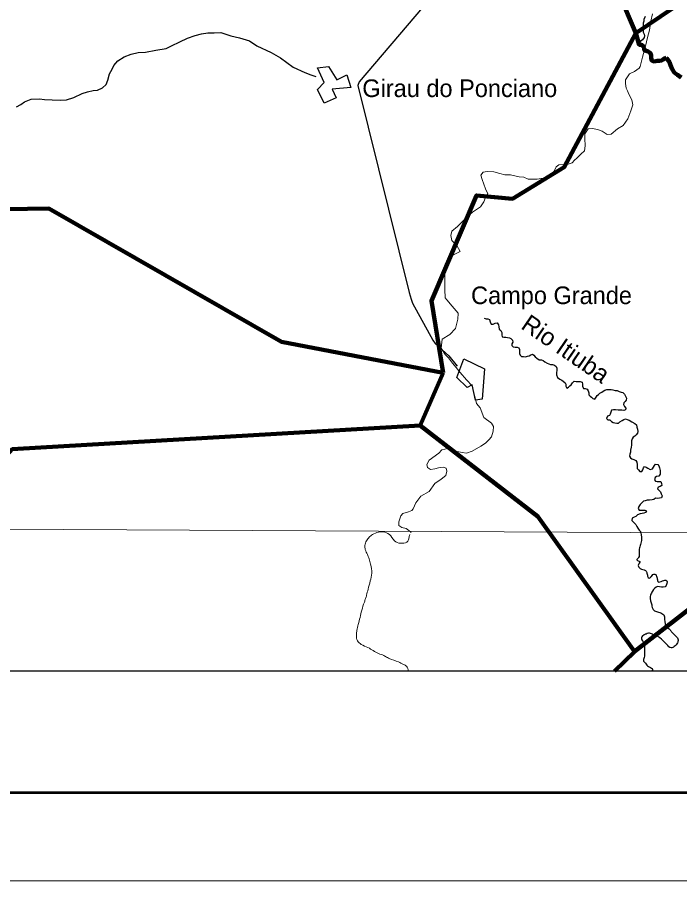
# Model space of a CAD drawing. Extents: x 553962 to 842807, y 8883888 to 9032388.
# Drawn here: x 729266 to 748090, y 8883888 to 8908409 of the extents above; entities that cross this region are included whole.
import ezdxf
from ezdxf.enums import TextEntityAlignment as Align

# ---------------------------------------------------------------- set-up
doc = ezdxf.new("R2010")
doc.units = 0
doc.header["$LTSCALE"] = 20
for name, color, linetype, lineweight in [('1', 7, 'Continuous', 13), ('12', 7, 'Continuous', 25), ('14', 7, 'Continuous', 13), ('21', 7, 'Continuous', 25), ('24', 7, 'Continuous', 25), ('3', 7, 'Continuous', 13), ('9', 7, 'Continuous', 90)]:
    doc.layers.add(name, color=color, linetype=linetype, lineweight=lineweight)
doc.layers.add('41', color=7, linetype='Continuous')
doc.layers.add('49', color=7, linetype='Continuous')

msp = doc.modelspace()

# ---------------------------------------------------------------- linework, layer by layer
at = {"layer": '1'}
msp.add_lwpolyline([(564751.67, 8894587.53), (664411.9, 8894209.92), (791388.51, 8893536.25)], dxfattribs=at)
at = {"layer": '12'}
for points in [[(746519.76, 8913146.98), (744583.47, 8912890.82), (744456.02, 8912865.58), (744221.3, 8912764.13), (744164.89, 8912662.35), (738981.93, 8906574.25), (738945.89, 8906472.44), (740401.61, 8900591.17), (740456.97, 8900407.68), (740497.3, 8900290.44), (741074.19, 8899239.99), (741140.06, 8899143.08), (741531.02, 8898790.87), (741761.44, 8898500.49)], [(732698.57, 8907405.96), (732912.57, 8907415.75), (733208.26, 8907476.34), (733493.73, 8907526.76), (733646.82, 8907597.79), (733881.59, 8907714.52), (734106.1, 8907810.9), (734320.36, 8907892.01), (734498.83, 8907937.53), (734677.22, 8907962.67), (734865.73, 8907967.42), (735054.26, 8907977.26), (735334.11, 8907885.05), (735578.41, 8907823.47), (735863.39, 8907741.44), (736076.83, 8907598.42), (736483.66, 8907404.09), (736742.92, 8907255.89), (737103.64, 8906990.33), (737439.33, 8906841.98), (737612.29, 8906775.44), (737750.24, 8906727.32)], [(729249.14, 8905868.79), (729371.65, 8905934.79), (729473.82, 8906011.01), (729657.47, 8906081.99), (729896.94, 8906091.74), (730039.51, 8906071.1), (730253.45, 8906065.62), (730497.94, 8906054.98), (730661, 8906064.87), (730870.11, 8906130.7), (731109.97, 8906247.43), (731262.97, 8906292.99), (731426.12, 8906328.35), (731543.32, 8906338.32), (731686.23, 8906409.38), (731788.45, 8906500.88), (731839.84, 8906623.05), (731891.46, 8906806.34), (731958.17, 8906938.66), (732014.58, 8907040.44), (732122.05, 8907172.69), (732300.78, 8907289.53), (732499.74, 8907365.57), (732698.57, 8907405.96)]]:
    msp.add_lwpolyline(points, dxfattribs=at)
at = {"layer": '14'}
for points in [[(745102.24, 8904352.15), (745168.65, 8904402.97), (745276.08, 8904525.03), (745383.4, 8904616.53), (745404.28, 8904754.03), (745394.86, 8904962.91), (745395.37, 8905100.45), (745492.69, 8905242.9), (745609.87, 8905247.78), (745752.42, 8905222.05), (745884.69, 8905170.86), (746032.08, 8905078.9), (746139.12, 8905093.98), (746317.94, 8905236.29), (746481.34, 8905337.87), (746614.48, 8905526.11), (746696.83, 8905755.19), (746753.47, 8905918.1), (746733.64, 8906065.86), (746647.63, 8906229.03), (746602.1, 8906315.72), (746566.73, 8906392.19), (746546.84, 8906524.68), (746547.23, 8906631.65), (746659.92, 8906799.55), (746807.9, 8906865.5), (746935.63, 8906967.15), (746966.37, 8907012.94), (747033.57, 8907277.71), (747121.32, 8907588.29), (747173.18, 8907837.8), (747229.98, 8908046.56), (747266.58, 8908301.19), (747313.18, 8908504.87)], [(741412.4, 8901164.94), (741428.56, 8901404.33), (741541.37, 8901602.8), (741720.01, 8901694.16), (741852.7, 8901760.14), (741756.51, 8901923.33), (741614.41, 8902071.32), (741584.35, 8902208.92), (741610.29, 8902336.22), (741778.87, 8902463.26), (742049.9, 8902742.94), (742198.13, 8902875.11), (742433.03, 8903027.5), (742520.15, 8903169.98), (742566.43, 8903287.06), (742633.05, 8903393.91), (742572.45, 8903536.66), (742471.54, 8903801.74), (742436.32, 8903924.06), (742507.96, 8904010.53), (742615.02, 8904030.71), (742803.45, 8904015.08), (742976.51, 8903974.01), (743119, 8903932.99), (743276.92, 8903932.7), (743526.36, 8903881.3), (743658.75, 8903865.78), (743785.92, 8903814.6), (744035.54, 8903814.14), (744208.84, 8903839.29), (744407.82, 8903920.43), (744525.44, 8904042.47), (744576.81, 8904159.54), (744658.53, 8904215.43), (744892.92, 8904230.28), (745030.64, 8904275.87), (745102.24, 8904352.15)], [(740462.95, 8893777.92), (740392.02, 8893831.32), (740315.83, 8893892.58), (740193.66, 8893918.28), (740112.38, 8893979.56), (740107.66, 8894081.45), (740164.31, 8894249.45), (740225.69, 8894315.56), (740378.69, 8894361.13), (740480.72, 8894401.69), (740516.55, 8894447.47), (740588.51, 8894620.54), (740731.84, 8894808.76), (740966.67, 8894940.77), (741130.51, 8895164.61), (741309.28, 8895291.63), (741447.22, 8895398.36), (741468.03, 8895515.48), (741453.06, 8895602.11), (741371.67, 8895632.82), (741234.05, 8895612.7), (741132.07, 8895587.42), (741009.73, 8895567.27), (740918.24, 8895623.47), (740908.37, 8895710.09), (740969.93, 8895827.14), (741245.77, 8896030.4), (741332.73, 8896127.02), (741500.98, 8896162.37), (741587.41, 8896116.37), (741658.71, 8896111.14), (741765.56, 8896075.29), (741908.11, 8896049.55), (742030.31, 8896034.05), (742188.44, 8896089.79), (742438.59, 8896231.97), (742566.25, 8896313.24), (742668.49, 8896409.84), (742740.13, 8896496.3), (742791.67, 8896659.22), (742802.33, 8896786.55), (742741.55, 8896883.45), (742523.1, 8897046.87), (742417.13, 8897322.14), (742310.58, 8897439.5), (742250.46, 8897714.69), (742190.15, 8897938.95), (742027.77, 8898112.44), (741855.32, 8898316.52), (741733.6, 8898464.48), (741637.24, 8898581.82), (741520.63, 8898734.86), (741424.19, 8898831.82), (741312.79, 8899015.41), (741344.28, 8899264.97), (741558.74, 8899402.11), (741717.29, 8899569.93), (741784.51, 8899839.79), (741790.22, 8900007.89), (741627.91, 8900201.76), (741470.66, 8900385.44), (741425.02, 8900441.56), (741415.71, 8900681), (741411.24, 8900849.11), (741412.4, 8901164.94)]]:
    msp.add_lwpolyline(points, dxfattribs=at)
msp.add_spline([(740417.84, 8893718), (740394.96, 8893617.88), (740366.33, 8893527.01), (740201.28, 8893471.79), (740024.15, 8893508.93), (739877.24, 8893682.85), (739707.49, 8893786.12), (739358.46, 8893717.23), (739264.16, 8893644.09), (739189.17, 8893539.6), (739143.85, 8893408.49), (739155.24, 8893295.72), (739216.48, 8893150.48), (739263.33, 8893031.31), (739303.85, 8892876.62), (739340.83, 8892619.92), (739297.6, 8892401.92), (739233.29, 8892164.26), (739191.82, 8891997.26), (739163.01, 8891901.29), (739128.92, 8891800.41), (739054.61, 8891568.22), (739006.81, 8891365.71), (738954.1, 8891168.48), (738917.54, 8890996.19), (738902.94, 8890869.06), (738913.8, 8890740.99), (738932.93, 8890704.54), (739041.4, 8890598.42), (739232.05, 8890509.71), (739532.05, 8890340.38), (739683.02, 8890283.77), (739782.9, 8890223.93), (739838.02, 8890196.37), (740094.68, 8890100.13), (740245.12, 8890028.21), (740324.99, 8889979.32), (740376.22, 8889839.55), (740376.65, 8889836.82)], degree=3, dxfattribs=at)
at = {"layer": '21'}
for points in [[(737801.45, 8906970.95), (738106.58, 8907012.48), (738347.55, 8906633.51), (738630.68, 8906778.18), (738745.61, 8906416.01), (738212.46, 8906368.91), (738331.09, 8906121.86), (737984.32, 8905966.41), (737794.35, 8906356.57), (737990.6, 8906555.21)], [(741953.33, 8898708.49), (742539.01, 8898421.01), (742473.51, 8897565.2), (742282.6, 8897532.85), (742195.43, 8897970.96), (742053.86, 8897898.63), (741759.02, 8898176.88)]]:
    msp.add_lwpolyline(points, close=True, dxfattribs=at)
at = {"layer": '24'}
for points in [[(747110.07, 8908431.24), (747073.91, 8908349.99), (747068.47, 8908299.1), (747052.79, 8908238.08), (747052.37, 8908176.98), (747051.8, 8908095.5), (747051.38, 8908034.39), (747051.03, 8907983.47), (747076.1, 8907932.39), (747091.01, 8907881.38), (747075.4, 8907830.55), (747029.17, 8907764.63), (746947.34, 8907698.93), (746906.44, 8907668.63), (746941.76, 8907627.67), (747002.79, 8907627.3), (747048.31, 8907591.37), (747078.4, 8907530.08), (747083.14, 8907479.13), (747133.85, 8907458.45), (747194.7, 8907432.61), (747245.35, 8907401.75), (747275.41, 8907335.36), (747274.81, 8907248.79), (747294.69, 8907182.47), (747345.37, 8907156.7), (747406.44, 8907161.42), (747457.4, 8907176.38), (747513.34, 8907176.04), (747569.32, 8907180.79), (747620.39, 8907211.03), (747661.29, 8907241.33), (747707.2, 8907261.42)], [(747707.2, 8907261.42), (747727.84, 8907234.42), (747794.53, 8907132.87), (747825.48, 8907051.48), (747876.95, 8906939.63), (747943.66, 8906832.98), (748030.49, 8906772.35), (748134.82, 8906696.03)], [(742537.42, 8899861.39), (742585.96, 8899848.96), (742636.82, 8899848.63), (742682.41, 8899822.87), (742702.34, 8899761.61), (742732.4, 8899695.2), (742793.39, 8899689.72), (742844.46, 8899719.95), (742900.48, 8899729.78), (742935.73, 8899678.62), (742945.48, 8899617.43), (742960.29, 8899551.11), (743005.78, 8899510.07), (743035.91, 8899453.84), (743035.49, 8899392.72), (743045.24, 8899331.53), (743096.03, 8899321.02), (743146.89, 8899320.69), (743197.71, 8899315.27), (743248.5, 8899304.76), (743294.14, 8899284.09), (743334.54, 8899243.08), (743344.33, 8899186.98), (743323.64, 8899136.18), (743318.2, 8899085.27), (743358.68, 8899054.45), (743409.43, 8899038.84), (743470.46, 8899038.45), (743516.1, 8899017.79), (743536.13, 8898971.81), (743535.78, 8898920.88), (743535.39, 8898864.85), (743560.47, 8898813.75), (743595.83, 8898777.86), (743646.65, 8898772.44), (743707.65, 8898766.96), (743763.7, 8898781.88), (743814.66, 8898796.83), (743855.56, 8898827.14), (743906.53, 8898842.09), (743947, 8898811.27), (743982.33, 8898770.29), (744032.87, 8898724.12), (744093.62, 8898682.98), (744159.74, 8898682.56), (744210.46, 8898661.86), (744261.04, 8898620.78), (744321.82, 8898584.73), (744367.46, 8898564.07), (744418.21, 8898548.46), (744474.16, 8898548.1), (744529.96, 8898527.37), (744580.58, 8898491.38), (744595.48, 8898440.35), (744595.06, 8898379.23), (744589.56, 8898318.14), (744584.02, 8898251.95), (744619.13, 8898180.41), (744679.81, 8898129.08), (744735.58, 8898103.26), (744776.06, 8898072.43), (744831.72, 8898031.33), (744851.75, 8897985.35), (744851.37, 8897929.32), (744881.5, 8897873.1), (744932.57, 8897903.33), (744968.41, 8897938.76), (745009.35, 8897974.15), (745040.21, 8898024.9), (745086.3, 8898070.44), (745147.33, 8898070.05), (745203.24, 8898064.6), (745259.19, 8898064.24), (745314.99, 8898043.51), (745329.9, 8897992.47), (745329.48, 8897931.35), (745354.49, 8897870.06), (745405.35, 8897869.74), (745456.03, 8897843.94), (745486.27, 8897803), (745506.19, 8897741.74), (745510.93, 8897690.78), (745541.16, 8897649.83), (745586.76, 8897624.07), (745622.08, 8897583.09), (745677.89, 8897562.36), (745713.88, 8897618.16), (745744.71, 8897663.81), (745785.64, 8897699.2), (745821.49, 8897734.63), (745872.52, 8897759.77), (745913.46, 8897795.16), (745964.49, 8897820.31), (746020.54, 8897835.23), (746076.49, 8897834.87), (746142.6, 8897834.45), (746193.43, 8897829.03), (746254.32, 8897808.26), (746315.35, 8897807.87), (746371.12, 8897782.04), (746421.88, 8897766.43)], [(746421.88, 8897766.43), (746477.72, 8897750.79), (746523.21, 8897709.75), (746553.31, 8897648.43), (746573.26, 8897592.27), (746567.79, 8897536.27), (746537, 8897495.72), (746501.15, 8897460.29), (746495.71, 8897409.39), (746520.76, 8897353.2), (746556.08, 8897312.22), (746549.62, 8897261.69), (746504.76, 8897246.33), (746443.73, 8897246.72), (746387.79, 8897247.08), (746336.93, 8897247.41), (746265.79, 8897258.05), (746209.88, 8897263.5), (746148.75, 8897248.61), (746133.1, 8897192.68), (746112.41, 8897141.87), (746091.75, 8897096.16), (746035.67, 8897076.15), (746009.82, 8897015.19), (746050.26, 8896979.27), (746106.2, 8896978.91), (746146.54, 8896927.71), (746197.23, 8896901.92), (746248.02, 8896891.41), (746298.8, 8896880.89), (746349.66, 8896880.57), (746390.63, 8896921.05), (746451.91, 8896956.32), (746497.86, 8896981.49), (746548.89, 8897006.63), (746599.61, 8896985.93), (746655.45, 8896970.29), (746726.31, 8896918.9), (746812.45, 8896872.5), (746857.94, 8896831.46), (746867.7, 8896770.27), (746892.74, 8896714.08), (746897.37, 8896647.83), (746891.94, 8896596.93), (746855.98, 8896546.22), (746815.05, 8896510.82), (746763.98, 8896480.59), (746738.24, 8896434.91), (746722.63, 8896384.07), (746717.19, 8896333.17), (746716.7, 8896261.86), (746711.2, 8896200.76), (746695.38, 8896119.36), (746694.96, 8896058.24), (746669.11, 8895997.28), (746663.64, 8895941.28), (746688.75, 8895895.28), (746729.23, 8895864.45), (746785.1, 8895853.91), (746845.89, 8895817.86), (746871, 8895771.86), (746880.76, 8895710.67), (746880.34, 8895649.54), (746885.07, 8895598.57), (746915.31, 8895557.63), (746955.68, 8895511.53), (747011.62, 8895511.17), (747037.37, 8895556.85), (747058.1, 8895612.75), (747088.89, 8895653.3), (747134.53, 8895632.63), (747185.18, 8895601.74), (747251.05, 8895565.66), (747312.22, 8895585.65), (747343.05, 8895631.29), (747373.88, 8895676.94), (747404.68, 8895717.49), (747465.68, 8895712.01), (747495.91, 8895671.06), (747515.87, 8895614.9), (747530.6, 8895538.4), (747530.25, 8895487.46), (747529.9, 8895436.53), (747493.91, 8895380.73), (747432.81, 8895370.93), (747391.88, 8895335.54), (747371.12, 8895274.54), (747401.35, 8895233.6), (747452.18, 8895228.18), (747503.04, 8895227.85), (747553.86, 8895222.43), (747573.82, 8895166.27), (747578.55, 8895115.3), (747537.66, 8895085), (747481.54, 8895059.89), (747460.88, 8895014.18), (747496.23, 8894978.3), (747541.69, 8894932.16), (747566.74, 8894875.97), (747586.7, 8894819.81), (747576.14, 8894763.84)], [(747576.14, 8894763.84), (747515, 8894748.95), (747453.9, 8894739.16), (747398.02, 8894749.7), (747357.09, 8894714.31), (747306.16, 8894704.45), (747234.92, 8894699.81), (747168.77, 8894695.14), (747107.6, 8894675.16), (747056.7, 8894670.39), (747005.46, 8894614.69), (746969.54, 8894569.07), (746928.51, 8894518.4), (746907.78, 8894462.5), (746937.94, 8894411.37), (746988.8, 8894411.04), (747039.66, 8894410.71), (747095.64, 8894415.45), (747141.24, 8894389.69), (747120.58, 8894343.97), (747074.67, 8894323.89), (747023.74, 8894314.03), (746962.64, 8894304.24), (746891.22, 8894274.13), (746840.08, 8894233.71), (746794.17, 8894213.63), (746738.01, 8894183.43), (746732.47, 8894117.24), (746793.08, 8894055.73), (746838.51, 8894004.5), (746868.64, 8893948.27), (746903.89, 8893897.11), (746934.05, 8893845.97), (746974.46, 8893804.96), (746979.51, 8893799.84)]]:
    msp.add_lwpolyline(points, dxfattribs=at)
msp.add_spline([(746979.51, 8893799.84), (746986.48, 8893472.8), (746946.24, 8893341.5), (746940.59, 8893178.3), (746921.61, 8893071.75), (746873.13, 8892996.93), (746953.18, 8892953.14), (746908.56, 8892842.43), (746932.25, 8892790.49), (746966.66, 8892753.48), (747117.8, 8892701.96), (747151.5, 8892644.55), (747178.34, 8892536.32), (747217.12, 8892478.72), (747258.74, 8892502.73), (747285.08, 8892527.3), (747322.84, 8892587.19), (747384.29, 8892595.15), (747442.38, 8892506.2), (747459.39, 8892408.55), (747468.69, 8892382.67), (747601.94, 8892403.31), (747719.4, 8892409.21), (747672.66, 8892237.3), (747458.65, 8892240.05), (747316.59, 8892112.49), (747261.61, 8891997.05), (747248.6, 8891915.82), (747270.35, 8891807.78), (747301.92, 8891689.17), (747324.55, 8891606.63), (747398.8, 8891542.62), (747519.93, 8891507.53), (747634.74, 8891436.93), (747660.87, 8891308.3), (747729.82, 8891091.28), (747764.57, 8891064.47), (747813.72, 8891011.6), (747877.25, 8890932.66), (748043.47, 8890727.39), (748025.19, 8890641.25), (747934.93, 8890537.32), (747846.96, 8890499.7), (747717.95, 8890601.47), (747520.48, 8890787.46), (747410.24, 8890842.57), (747379.69, 8890843.69), (747314.91, 8890886.93), (747203.79, 8890916.54), (747131.63, 8890893.66), (747085.1, 8890874.94), (747079.83, 8890870.03), (747064.38, 8890865.49), (747032.95, 8890841.11), (747000.46, 8890786.13), (747052.75, 8890676.97), (747089.24, 8890553.06), (747088.68, 8890389.67), (747077.93, 8890226.64), (747064.22, 8890125.01), (747137.76, 8890040.6), (747176.72, 8889988.1), (747236.76, 8889955.26), (747316.1, 8889891.06), (747300.99, 8889836.82)], degree=3, dxfattribs=at)
at = {"layer": '3'}
msp.add_lwpolyline([(842807.26, 9032387.81), (842807.26, 8883887.81), (553961.7, 8883887.81), (553961.7, 9032387.81)], close=True, dxfattribs=at)
at = {"layer": '3', "lineweight": 53}
msp.add_lwpolyline([(840307.26, 9029887.81), (840307.26, 8886387.81), (560211.7, 8886387.81), (560211.7, 9029887.81)], close=True, dxfattribs=at)
at = {"layer": '3', "lineweight": 25}
msp.add_lwpolyline([(563033.89, 9026438.81), (793061.13, 9026438.81), (793495.55, 8889836.82), (563468.3, 8889836.82)], close=True, dxfattribs=at)
at = {"layer": '9'}
for p, q in [((746844.05, 8907956.82), (741055, 8921600.74)), ((746844.05, 8907956.82), (755858.83, 8914075.78)), ((742318.05, 8903350.86), (743333.51, 8903255.53)), ((742318.05, 8903350.86), (743333.51, 8903255.53)), ((741371.9, 8898310.19), (736775.31, 8899194.45)), ((746801.14, 8890392.15), (746237.53, 8889836.82)), ((746801.14, 8890392.15), (746237.53, 8889836.82))]:
    msp.add_line(p, q, dxfattribs=at)
for points in [[(741371.9, 8898310.19), (736775.31, 8899194.45), (730163.41, 8902976.81), (725291.15, 8902897.98), (725401.2, 8914588.34), (719613.13, 8922670.1)], [(741371.9, 8898310.19), (741034.59, 8900357.73), (742318.05, 8903350.86), (743333.51, 8903255.53), (744802.2, 8904149.62), (746844.05, 8907956.82)], [(746844.05, 8907956.82), (746941.76, 8907627.67), (747002.79, 8907627.3), (747048.31, 8907591.37), (747078.4, 8907530.08), (747083.14, 8907479.13), (747133.85, 8907458.45), (747194.7, 8907432.61), (747245.35, 8907401.75), (747275.41, 8907335.36), (747274.81, 8907248.79), (747294.69, 8907182.47), (747345.37, 8907156.7), (747406.44, 8907161.42), (747457.4, 8907176.38), (747513.34, 8907176.04), (747569.32, 8907180.79), (747620.39, 8907211.03), (747661.29, 8907241.33), (747707.2, 8907261.42)], [(746844.05, 8907956.82), (746941.76, 8907627.67), (747002.79, 8907627.3), (747048.31, 8907591.37), (747078.4, 8907530.08), (747083.14, 8907479.13), (747133.85, 8907458.45), (747194.7, 8907432.61), (747245.35, 8907401.75), (747275.41, 8907335.36), (747274.81, 8907248.79), (747294.69, 8907182.47), (747345.37, 8907156.7), (747406.44, 8907161.42), (747457.4, 8907176.38), (747513.34, 8907176.04), (747569.32, 8907180.79), (747620.39, 8907211.03), (747661.29, 8907241.33), (747707.2, 8907261.42)], [(747707.2, 8907261.42), (747727.84, 8907234.42), (747794.53, 8907132.87), (747825.48, 8907051.48), (747876.95, 8906939.63), (747943.66, 8906832.98), (748030.49, 8906772.35), (748134.82, 8906696.03)], [(747707.2, 8907261.42), (747727.84, 8907234.42), (747794.53, 8907132.87), (747825.48, 8907051.48), (747876.95, 8906939.63), (747943.66, 8906832.98), (748030.49, 8906772.35), (748134.82, 8906696.03)], [(746808.87, 8890399.77), (752241.52, 8894614.23), (753009.41, 8895516.68), (754051.43, 8895909.32), (754534.01, 8896055.45), (755222.33, 8896553.65), (755686.29, 8897459.77), (755895.18, 8898166.37), (755953.22, 8899001.41), (756092.41, 8900844.58)], [(746808.87, 8890399.77), (752241.52, 8894614.23), (753009.41, 8895516.68), (754051.43, 8895909.32), (754534.01, 8896055.45), (755222.33, 8896553.65), (755686.29, 8897459.77), (755895.18, 8898166.37), (755953.22, 8899001.41), (756092.41, 8900844.58)], [(724638.94, 8891123.58), (729122.24, 8896139.12), (740717.48, 8896813.56), (741371.9, 8898310.19)], [(740717.48, 8896813.56), (744056.37, 8894231.83), (746808.87, 8890399.77), (746801.15, 8890392.16)], [(740717.48, 8896813.56), (744056.37, 8894231.83), (746808.87, 8890399.77), (746801.15, 8890392.16)]]:
    msp.add_lwpolyline(points, dxfattribs=at)

# ---------------------------------------------------------------- texts
at = {"layer": '41'}
for s, p in [('Girau do Ponciano', (739070.3, 8906143.19)), ('Campo Grande', (742160.92, 8900263.27))]:
    msp.add_text(s, height=500, dxfattribs=at).set_placement(p)
at = {"layer": '49'}
msp.add_text('Rio Itiuba', height=500, rotation=325.606, dxfattribs=at).set_placement((744712.74, 8898789.18), align=Align.CENTER)

doc.saveas('drawing.dxf')
